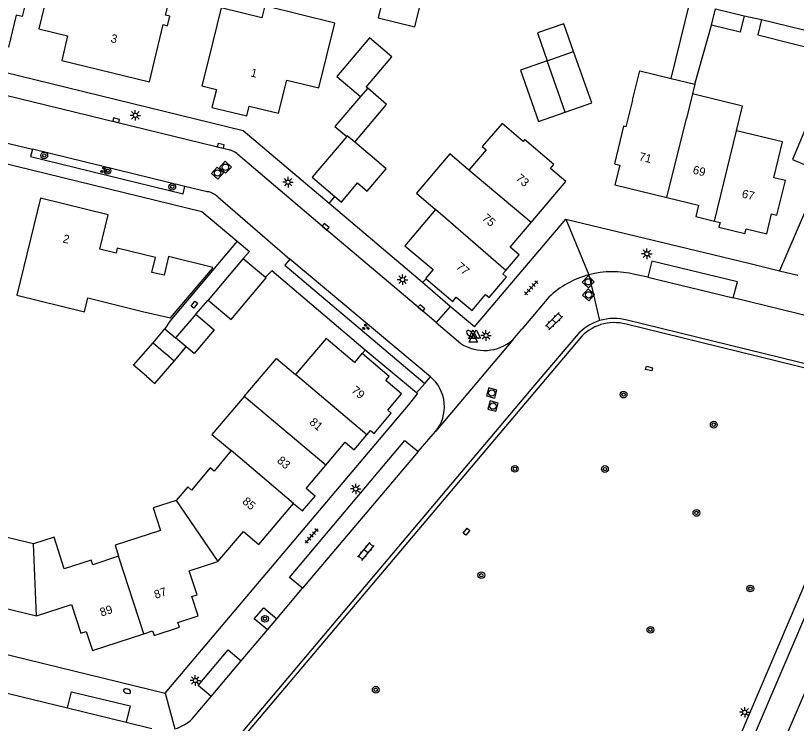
# Model space of a CAD drawing. Extents: x 125000 to 129004, y 397500 to 399008.
# Drawn here: x 126497.3 to 126590.3, y 398421 to 398505.4 of the extents above; entities that cross this region are included whole.
import ezdxf

# ---------------------------------------------------------------- set-up
doc = ezdxf.new("R2010")
doc.units = 0
for name, color, linetype in [('gg-afsc-erfafscheiding', 7, 'Continuous'), ('gg-afsc-hekwerk', 7, 'Continuous'), ('gg-anno-huisnummerreeks BGT', 7, 'Continuous'), ('gg-bbg-bijgebouw', 7, 'Continuous'), ('gg-bbg-gedigitaliseerde bebouwing', 7, 'Continuous'), ('gg-bbg-gedigitaliseerde bijgebouw', 7, 'Continuous'), ('gg-bbg-hoofdgebouw', 7, 'Continuous'), ('gg-bbg-luifel en loopbrug', 7, 'Continuous'), ('gg-bbg-tussenscheiding', 7, 'Continuous'), ('gg-knt-verharding', 7, 'Continuous'), ('gg-knt-verharding nz', 7, 'Continuous'), ('gt-grn-groengrens', 7, 'Continuous'), ('gt-grn-weggrens', 7, 'Continuous'), ('gt-symb-boom', 7, 'Continuous'), ('gt-symb-brandkraan', 7, 'Continuous'), ('gt-symb-groenvak', 7, 'Continuous'), ('gt-symb-klinker verharding', 7, 'Continuous'), ('gt-symb-kolk', 7, 'Continuous'), ('gt-symb-kolk center center', 7, 'Continuous'), ('gt-symb-lichtmast', 7, 'Continuous'), ('gt-symb-rioolschacht', 7, 'Continuous'), ('gt-symb-tegel verharding', 7, 'Continuous'), ('gt-symb-waterafsluiter', 7, 'Continuous')]:
    doc.layers.add(name, color=color, linetype=linetype)

# ---------------------------------------------------------------- blocks, each defined once
blk = doc.blocks.new('gt0-BOOM')
at = {"layer": 'gt-symb-boom'}
for radius in [0.4, 0.2]:
    blk.add_circle((0, 0), radius, dxfattribs=at)
blk = doc.blocks.new('gt0-LMAST')
at = {"layer": 'gt-symb-lichtmast'}
for p, q in [((-0.182, 0.173), (-0.447, 0.438)), ((-0.005, 0.246), (-0.005, 0.621)), ((0.172, 0.173), (0.437, 0.438)), ((-0.255, -0.004), (-0.63, -0.004)), ((-0.182, -0.181), (-0.447, -0.446)), ((-0.005, -0.254), (-0.005, -0.629)), ((0.437, -0.446), (0.172, -0.181)), ((0.245, -0.004), (0.62, -0.004))]:
    blk.add_line(p, q, dxfattribs=at)
blk.add_circle((-0.005, -0.004), 0.25, dxfattribs=at)
blk = doc.blocks.new('gt0-KOLKCC')
at = {"layer": 'gt-symb-kolk center center'}
blk.add_lwpolyline([(-0.375, 0.2), (0.375, 0.2), (0.375, -0.2), (-0.375, -0.2)], close=True, dxfattribs=at)
blk = doc.blocks.new('gt0-BR')
at = {"layer": 'gt-symb-brandkraan'}
for centre, radius, start, end in [((-0.244, 0), 0.206, 107.56694, 252.43307), ((0.599, -2.664), 3, 106.89205, 107.56694), ((0, -0.691), 0.938, 73.10799, 106.89205), ((-0.599, -2.664), 3, 72.43309, 73.10799), ((0.244, 0), 0.206, 287.56695, 72.43309), ((0.599, 2.664), 3, 252.43307, 253.10797), ((0, 0.691), 0.938, 253.10797, 286.89206), ((-0.599, 2.664), 3, 286.89206, 287.56695)]:
    blk.add_arc(centre, radius, start, end, dxfattribs=at)
blk = doc.blocks.new('gt0-WAFSL')
at = {"layer": 'gt-symb-waterafsluiter'}
for p, q in [((-0.5, -0.333), (0, 0.667)), ((0, 0.667), (0.5, -0.333)), ((0.5, -0.333), (-0.5, -0.333))]:
    blk.add_line(p, q, dxfattribs=at)
blk = doc.blocks.new('gt0-RS')
at = {"layer": 'gt-symb-rioolschacht'}
blk.add_lwpolyline([(-0.5, -0.5), (0.5, -0.5), (0.5, 0.5), (-0.5, 0.5)], close=True, dxfattribs=at)
blk.add_circle((0, 0), 0.375, dxfattribs=at)
blk = doc.blocks.new('gt0-KL1')
at = {"layer": 'gt-symb-klinker verharding'}
for p, q in [((-1.15, 0.3), (1.15, 0.3)), ((-1, -0.3), (-1, 0.3)), ((-0.5, 0.3), (-0.5, 0.45)), ((0, -0.3), (0, 0.3)), ((0.5, 0.3), (0.5, 0.45)), ((1, -0.3), (1, 0.3)), ((-1.15, -0.3), (1.15, -0.3)), ((-0.5, -0.45), (-0.5, -0.3)), ((0.5, -0.45), (0.5, -0.3))]:
    blk.add_line(p, q, dxfattribs=at)
blk = doc.blocks.new('gt0-GRVAK')
at = {"layer": 'gt-symb-groenvak'}
for p, q in [((-0.11, 0.189), (-0.228, 0.24)), ((-0.182, 0.153), (0.088, 0.153)), ((-0.091, 0.211), (-0.156, 0.322)), ((-0.047, 0.214), (-0.047, 0.393)), ((-0.004, 0.211), (0.061, 0.322)), ((0.015, 0.189), (0.133, 0.24)), ((0.262, -0.052), (0.197, 0.059)), ((0.305, -0.049), (0.305, 0.13)), ((0.349, -0.052), (0.414, 0.059)), ((-0.245, -0.228), (-0.363, -0.177)), ((-0.318, -0.264), (-0.047, -0.264)), ((-0.226, -0.206), (-0.291, -0.095)), ((-0.183, -0.203), (-0.183, -0.024)), ((-0.139, -0.206), (-0.074, -0.095)), ((-0.12, -0.228), (-0.002, -0.177)), ((0.243, -0.074), (0.125, -0.023)), ((0.17, -0.11), (0.441, -0.11)), ((0.368, -0.074), (0.486, -0.023))]:
    blk.add_line(p, q, dxfattribs=at)
blk = doc.blocks.new('gt0-KOLK')
at = {"layer": 'gt-symb-kolk'}
blk.add_lwpolyline([(0, 0), (0.375, 0), (0.375, 0.4), (-0.375, 0.4), (-0.375, 0), (0, 0)], dxfattribs=at)
blk = doc.blocks.new('gt0-TEG1')
at = {"layer": 'gt-symb-tegel verharding'}
for p, q in [((-1.125, 0), (1.125, 0)), ((-0.9, -0.25), (-0.9, 0.25)), ((-0.45, -0.25), (-0.45, 0.25)), ((0, -0.25), (0, 0.25)), ((0.45, -0.25), (0.45, 0.25)), ((0.9, -0.25), (0.9, 0.25))]:
    blk.add_line(p, q, dxfattribs=at)

msp = doc.modelspace()

# ---------------------------------------------------------------- linework, layer by layer
at = {"layer": 'gg-afsc-erfafscheiding'}
for p, q in [((126584.054, 398505.352), (126586.103, 398504.899)), ((126586.103, 398504.899), (126599.714, 398501.597)), ((126518.741, 398469.781), (126520.206, 398471.478))]:
    msp.add_line(p, q, dxfattribs=at)
msp.add_lwpolyline([(126586.103, 398504.899), (126585.666, 398503.083), (126598.91, 398499.769)], dxfattribs=at)
at = {"layer": 'gg-afsc-hekwerk'}
for p, q in [((126598.91, 398499.769), (126588.248, 398474.98)), ((126534.627, 398482.986), (126535.311, 398483.808)), ((126545.745, 398473.581), (126534.627, 398482.986)), ((126545.745, 398473.581), (126546.167, 398473.995)), ((126538.928, 398465.529), (126538.562, 398465.098))]:
    msp.add_line(p, q, dxfattribs=at)
msp.add_lwpolyline([(126538.928, 398465.529), (126527.802, 398474.967), (126527.029, 398474.195)], dxfattribs=at)
at = {"layer": 'gg-bbg-bijgebouw'}
for p, q in [((126580.156, 398504.24), (126580.636, 398506.201)), ((126580.636, 398506.201), (126584.054, 398505.352)), ((126524.386, 398476.427), (126520.206, 398471.478)), ((126524.386, 398476.427), (126527.029, 398474.195)), ((126518.741, 398469.781), (126516.341, 398466.964)), ((126511.313, 398463.717), (126513.642, 398466.398))]:
    msp.add_line(p, q, dxfattribs=at)
for points in [[(126584.054, 398505.352), (126583.57, 398503.405), (126580.156, 398504.24)], [(126539.208, 398496.714), (126539.042, 398496.855), (126542.085, 398500.45), (126539.413, 398502.711), (126535.537, 398498.131), (126538.346, 398495.754)], [(126562.716, 398493.883), (126565.885, 398494.999), (126563.732, 398501.113)], [(126560.582, 398500.003), (126557.392, 398498.88), (126559.546, 398492.766), (126562.716, 398493.883)], [(126537.669, 398490.31), (126541.47, 398494.801), (126539.208, 398496.714)], [(126538.346, 398495.754), (126535.316, 398492.174), (126536.717, 398490.988)], [(126589.786, 398488.238), (126593.078, 398486.837), (126595.603, 398492.772), (126592.319, 398494.191), (126589.786, 398488.238)], [(126536.717, 398490.988), (126532.584, 398486.126), (126535.311, 398483.808)], [(126520.206, 398471.478), (126522.943, 398469.167), (126527.122, 398474.116), (126527.029, 398474.195)]]:
    msp.add_lwpolyline(points, dxfattribs=at)
at = {"layer": 'gg-bbg-gedigitaliseerde bebouwing'}
for p, q in [((126575.359, 398497.887), (126578.162, 398497.197)), ((126578.162, 398497.197), (126577.878, 398496.046))]:
    msp.add_line(p, q, dxfattribs=at)
msp.add_lwpolyline([(126570.753, 398495.319), (126571.613, 398498.81), (126575.359, 398497.887)], dxfattribs=at)
at = {"layer": 'gg-bbg-gedigitaliseerde bijgebouw'}
for p, q in [((126560.582, 398500.003), (126563.732, 398501.113)), ((126539.509, 398488.746), (126537.669, 398490.31)), ((126513.642, 398466.398), (126515.174, 398465.067)), ((126517.608, 398465.894), (126516.341, 398466.964)), ((126516.157, 398464.217), (126515.174, 398465.067)), ((126512.861, 398462.393), (126511.313, 398463.717))]:
    msp.add_line(p, q, dxfattribs=at)
for points in [[(126535.311, 398483.808), (126536.073, 398483.16), (126538.016, 398485.446), (126539.159, 398484.474), (126541.414, 398487.127), (126539.509, 398488.746)], [(126518.741, 398469.781), (126520.922, 398467.939), (126518.534, 398465.112), (126517.608, 398465.894)], [(126512.861, 398462.393), (126513.854, 398461.554), (126516.157, 398464.217)]]:
    msp.add_lwpolyline(points, dxfattribs=at)
at = {"layer": 'gg-bbg-hoofdgebouw'}
for points in [[(126500.029, 398503.81), (126503.476, 398502.98), (126502.777, 398500.038), (126513.21, 398497.498), (126514.852, 398504.303), (126515.381, 398504.174), (126515.651, 398505.294), (126515.126, 398505.421), (126515.747, 398507.954), (126505.626, 398510.436), (126506.682, 398514.728), (126502.915, 398515.655), (126500.029, 398503.81)], [(126499.181, 398512.968), (126498.369, 398509.632), (126499.094, 398509.456), (126498.075, 398505.269), (126497.35, 398505.446), (126496.422, 398501.636), (126493.858, 398502.241), (126493.571, 398501.094), (126490.253, 398501.902), (126490.509, 398503.069), (126489.646, 398503.266), (126490.436, 398506.568), (126489.462, 398506.831)], [(126520.194, 398500), (126519.453, 398497.003), (126521.2, 398496.571), (126520.646, 398494.436), (126524.803, 398493.418), (126525.086, 398494.574), (126528.576, 398493.736), (126529.565, 398497.702), (126533.376, 398496.752), (126535.303, 398504.481), (126526.974, 398506.558), (126526.612, 398505.106), (126521.756, 398506.317), (126520.194, 398500)], [(126583.153, 398491.666), (126583.866, 398494.58), (126577.878, 398496.046)], [(126570.753, 398495.319), (126569.957, 398492.119), (126569.685, 398492.185), (126568.6, 398487.705), (126569.23, 398487.556), (126568.659, 398485.228), (126574.855, 398483.703)], [(126558.678, 398480.717), (126562.803, 398485.599), (126560.977, 398487.142), (126561.397, 398487.638), (126557.902, 398490.602), (126557.715, 398490.382), (126555.213, 398492.503), (126552.862, 398489.79), (126553.315, 398489.397), (126551.272, 398486.975)], [(126580.526, 398480.892), (126581.184, 398480.732), (126581.043, 398480.185), (126584.128, 398479.424), (126584.265, 398479.977), (126586.731, 398479.377), (126587.31, 398481.757), (126587.942, 398481.604), (126588.952, 398485.724), (126587.585, 398486.059), (126588.63, 398490.324), (126583.153, 398491.666)], [(126551.272, 398486.975), (126548.983, 398488.914), (126545.004, 398484.217), (126547.287, 398482.273)], [(126513.514, 398474.769), (126513.953, 398476.554), (126509.391, 398477.663), (126509.24, 398477.051), (126507.298, 398477.532), (126508.314, 398481.638), (126500.233, 398483.636), (126497.409, 398472.062)], [(126574.855, 398483.703), (126578.6, 398482.782), (126578.276, 398481.441), (126580.526, 398480.892)], [(126547.287, 398482.273), (126543.643, 398477.963), (126546.998, 398475.125), (126546.095, 398474.055), (126546.167, 398473.995)], [(126555.658, 398475.014), (126557.259, 398476.86), (126556.187, 398477.769), (126558.678, 398480.717)], [(126512.374, 398470.135), (126515.741, 398469.356), (126520.733, 398475.256), (126520.769, 398475.367), (126515.496, 398476.686), (126514.962, 398474.461), (126513.514, 398474.769)], [(126546.167, 398473.995), (126549.351, 398471.308), (126549.767, 398471.81), (126551.634, 398470.231), (126553.259, 398472.157), (126553.696, 398471.792), (126555.726, 398474.221), (126555.295, 398474.595), (126555.658, 398475.014)], [(126497.409, 398472.062), (126505.483, 398470.092), (126505.886, 398471.731), (126512.374, 398470.135)], [(126538.562, 398465.098), (126538.531, 398465.124), (126537.629, 398464.053), (126534.278, 398466.891), (126530.614, 398462.594)], [(126524.498, 398459.995), (126528.337, 398464.519), (126530.614, 398462.594)], [(126539.102, 398455.434), (126539.539, 398455.953), (126539.975, 398455.585), (126542.026, 398458.016), (126541.599, 398458.371), (126543.226, 398460.312), (126541.37, 398461.891), (126541.783, 398462.385), (126538.562, 398465.098)], [(126524.498, 398459.995), (126520.659, 398455.47), (126522.959, 398453.541)], [(126534.223, 398451.79), (126536.544, 398454.542), (126537.598, 398453.652), (126539.102, 398455.434)], [(126522.959, 398453.541), (126520.922, 398451.085), (126520.465, 398451.474), (126518.222, 398448.838), (126517.801, 398449.208), (126516.397, 398447.611)], [(126530.392, 398447.25), (126531.454, 398446.354), (126532.95, 398448.127), (126531.888, 398449.023), (126534.223, 398451.79)], [(126516.397, 398447.611), (126513.651, 398446.716), (126514.527, 398444.029), (126509.121, 398442.262), (126509.541, 398440.949)], [(126521.368, 398440.32), (126524.419, 398443.911), (126526.233, 398442.358), (126530.392, 398447.25)], [(126499.423, 398442.451), (126495.931, 398443.276), (126495.699, 398442.339), (126490.554, 398443.574)], [(126509.541, 398440.949), (126506.468, 398439.933), (126506.284, 398440.504), (126503.053, 398439.464), (126501.868, 398443.222), (126499.423, 398442.451)], [(126512.551, 398431.722), (126513.599, 398432.064), (126513.771, 398431.524), (126516.79, 398432.519), (126516.612, 398433.06), (126519.02, 398433.843), (126518.266, 398436.164), (126518.884, 398436.364), (126517.96, 398439.208), (126521.368, 398440.32)], [(126487.936, 398432.811), (126488.585, 398432.653), (126488.45, 398432.099), (126491.527, 398431.35), (126491.679, 398431.905), (126494.136, 398431.311), (126494.73, 398433.654), (126495.362, 398433.502), (126495.682, 398434.829), (126499.761, 398433.837)], [(126499.761, 398433.837), (126503.95, 398435.217), (126505.063, 398431.804), (126505.681, 398432.006), (126506.425, 398429.724), (126512.551, 398431.722)]]:
    msp.add_lwpolyline(points, dxfattribs=at)
at = {"layer": 'gg-bbg-luifel en loopbrug'}
for p, q in [((126575.359, 398497.887), (126577.591, 398506.943)), ((126578.162, 398497.197), (126580.156, 398504.24)), ((126513.642, 398466.398), (126515.058, 398468.034)), ((126515.058, 398468.034), (126516.341, 398466.964)), ((126516.157, 398464.217), (126517.608, 398465.894))]:
    msp.add_line(p, q, dxfattribs=at)
for points in [[(126547.096, 398513.256), (126542.725, 398514.328), (126540.463, 398505.101), (126544.833, 398504.029), (126546.024, 398508.885)], [(126563.732, 398501.113), (126562.569, 398504.414), (126559.419, 398503.305), (126560.582, 398500.003)]]:
    msp.add_lwpolyline(points, dxfattribs=at)
at = {"layer": 'gg-bbg-tussenscheiding'}
for p, q in [((126562.716, 398493.883), (126560.582, 398500.003)), ((126577.878, 398496.046), (126577.173, 398493.125)), ((126574.855, 398483.703), (126577.173, 398493.125)), ((126580.526, 398480.892), (126583.153, 398491.666)), ((126558.678, 398480.717), (126551.272, 398486.975)), ((126555.658, 398475.014), (126547.287, 398482.273)), ((126539.102, 398455.434), (126530.614, 398462.594)), ((126534.223, 398451.79), (126524.498, 398459.995)), ((126530.392, 398447.25), (126522.959, 398453.541)), ((126516.397, 398447.611), (126521.368, 398440.32)), ((126499.761, 398433.837), (126499.423, 398442.451)), ((126512.551, 398431.722), (126509.541, 398440.949))]:
    msp.add_line(p, q, dxfattribs=at)
for points in [[(126539.208, 398496.714), (126538.369, 398495.735), (126538.346, 398495.754)], [(126537.669, 398490.31), (126536.778, 398491.058), (126536.717, 398490.988)]]:
    msp.add_lwpolyline(points, dxfattribs=at)
at = {"layer": 'gg-knt-verharding'}
for p, q in [((126517.434, 398485.017), (126499.287, 398489.462)), ((126551.945, 398468.294), (126562.804, 398481.127)), ((126523.671, 398478.485), (126515.662, 398468.983)), ((126546.675, 398462.337), (126529.929, 398476.347)), ((126572.562, 398474.199), (126571.019, 398474.541)), ((126588.248, 398474.98), (126590.456, 398474.436)), ((126549.047, 398470.705), (126545.745, 398473.581)), ((126560.788, 398471.846), (126557.568, 398468.008)), ((126610.123, 398465.024), (126582.743, 398471.735)), ((126549.047, 398470.705), (126547.383, 398468.814)), ((126551.945, 398468.294), (126549.047, 398470.705)), ((126515.662, 398468.983), (126515.058, 398468.034)), ((126601.31, 398461.434), (126570.118, 398469.079)), ((126547.383, 398468.814), (126550.298, 398466.303)), ((126556.485, 398466.724), (126557.568, 398468.008)), ((126601.12, 398460.966), (126569.984, 398468.597)), ((126564.09, 398467.214), (126559.522, 398461.842)), ((126564.471, 398466.89), (126523.085, 398417.888)), ((126545.031, 398460.416), (126538.928, 398465.529)), ((126559.522, 398461.842), (126522.703, 398418.21)), ((126545.031, 398460.416), (126546.006, 398461.555)), ((126546.006, 398461.555), (126546.675, 398462.337)), ((126545.21, 398453.433), (126547.28, 398455.813)), ((126577.084, 398400.485), (126596.574, 398446.168)), ((126528.384, 398433.497), (126531.462, 398437.138)), ((126474.689, 398434.517), (126515.08, 398424.64)), ((126527.26, 398432.168), (126528.384, 398433.497)), ((126524.142, 398428.48), (126527.26, 398432.168)), ((126494.232, 398425.132), (126503.479, 398422.878)), ((126518.557, 398421.853), (126520.556, 398424.239)), ((126510.433, 398421.177), (126513.489, 398420.423))]:
    msp.add_line(p, q, dxfattribs=at)
for points in [[(126534.627, 398482.986), (126524.37, 398491.638), (126387.926, 398525.085), (126386.968, 398525.335)], [(126384.443, 398515.102), (126397.312, 398511.963), (126486.151, 398490.174), (126519.449, 398482.042), (126523.671, 398478.485)], [(126499.287, 398489.462), (126499.056, 398488.581), (126517.234, 398484.138), (126517.434, 398485.017)], [(126562.804, 398481.127), (126584.587, 398475.882), (126588.248, 398474.98)], [(126523.671, 398478.485), (126525.124, 398477.26), (126524.386, 398476.427)], [(126529.929, 398476.347), (126529.33, 398475.657), (126546.006, 398461.555)], [(126582.743, 398471.735), (126583.236, 398473.642), (126573.062, 398476.119), (126572.562, 398474.199)], [(126601.12, 398460.966), (126599.647, 398457.338), (126576.621, 398403.326), (126576.529, 398403.367)], [(126515.08, 398424.64), (126544.068, 398458.967), (126545.156, 398460.311), (126545.031, 398460.416)], [(126531.462, 398437.138), (126529.892, 398438.424), (126543.634, 398454.735), (126545.21, 398453.433)], [(126527.26, 398432.168), (126525.708, 398433.48), (126526.834, 398434.807), (126528.384, 398433.497)], [(126520.556, 398424.239), (126519.013, 398425.55), (126522.612, 398429.794), (126524.142, 398428.48)], [(126503.479, 398422.878), (126503.931, 398424.813), (126510.939, 398423.124), (126510.433, 398421.177)]]:
    msp.add_lwpolyline(points, dxfattribs=at)
for centre, radius, start, end in [((126568.389, 398463.757), 11.1, 104.75616, 133.22049), ((126568.389, 398463.77), 11.087, 76.27812, 104.7718), ((126568.557, 398463.458), 5.836, 107.21444, 139.94343), ((126568.552, 398463.449), 5.844, 74.46065, 107.14242), ((126568.554, 398463.462), 5.332, 107.19672, 139.98276), ((126568.553, 398463.456), 5.337, 74.44213, 107.15884), ((126553.109, 398470.672), 5.195, 237.24798, 310.5375), ((126543.723, 398458.773), 4.627, 320.22956, 50.36673), ((126514.937, 398424.998), 4.796, 285.71765, 319.01365)]:
    msp.add_arc(centre, radius, start, end, dxfattribs=at)
at = {"layer": 'gg-knt-verharding nz'}
for p, q in [((126492.151, 398491.188), (126499.287, 398489.462)), ((126520.103, 398484.397), (126517.434, 398485.017)), ((126521.35, 398483.77), (126529.929, 398476.347)), ((126572.562, 398474.199), (126582.743, 398471.735)), ((126545.21, 398453.433), (126531.462, 398437.138)), ((126520.556, 398424.239), (126524.142, 398428.48)), ((126503.479, 398422.878), (126510.433, 398421.177))]:
    msp.add_line(p, q, dxfattribs=at)
for points in [[(126388.129, 398522.392), (126405.708, 398518.092), (126433.707, 398511.188), (126463.681, 398503.845), (126479.173, 398500.034), (126522.795, 398489.385)], [(126547.383, 398468.814), (126545.48, 398470.384), (126534.068, 398480.046), (126524.031, 398488.601)]]:
    msp.add_lwpolyline(points, dxfattribs=at)
for centre, radius, start, end in [((126521.538, 398486.038), 3.576, 45.80215, 69.4236), ((126519.86, 398482.359), 2.052, 43.42525, 83.18764)]:
    msp.add_arc(centre, radius, start, end, dxfattribs=at)
at = {"layer": 'gt-grn-groengrens'}
msp.add_line((126600.08, 398445.301), (126580.484, 398399.633), dxfattribs=at)
at = {"layer": 'gt-grn-weggrens'}
for p, q in [((126562.804, 398481.127), (126565.562, 398474.491)), ((126565.562, 398474.491), (126566.83, 398469.033)), ((126556.485, 398466.724), (126547.28, 398455.813)), ((126515.08, 398424.64), (126516.236, 398420.382))]:
    msp.add_line(p, q, dxfattribs=at)

# ---------------------------------------------------------------- block references
at = {"layer": 'gt-symb-boom'}
for p in [(126500.691, 398488.723), (126508.224, 398486.89), (126515.938, 398484.978), (126569.686, 398460.219), (126580.422, 398456.634), (126556.741, 398451.369), (126567.463, 398451.349), (126578.359, 398446.116), (126552.743, 398438.697), (126584.78, 398437.108), (126526.978, 398433.5), (126572.879, 398432.194), (126540.171, 398425.048)]:
    msp.add_blockref('gt0-BOOM', p, dxfattribs=at)
at = {"layer": 'gt-symb-brandkraan'}
for p, rotation in [((126551.363, 398467.492), 141.82346239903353), ((126510.548, 398424.886), 163.79481462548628)]:
    msp.add_blockref('gt0-BR', p, dxfattribs=dict(at, rotation=rotation))
at = {"layer": 'gt-symb-groenvak'}
for p, rotation in [((126507.764, 398486.948), -13.411071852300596), ((126538.949, 398468.241), -13.411071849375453)]:
    msp.add_blockref('gt0-GRVAK', p, dxfattribs=dict(at, rotation=rotation))
at = {"layer": 'gt-symb-klinker verharding'}
for p, rotation in [((126561.405, 398468.962), 44.675840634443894), ((126539.012, 398441.54), 50.39235366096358)]:
    msp.add_blockref('gt0-KL1', p, dxfattribs=dict(at, rotation=rotation))
at = {"layer": 'gt-symb-kolk'}
for p, rotation in [((126509.21, 398492.709), -13.71646932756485), ((126521.659, 398489.668), -13.716469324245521), ((126534.068, 398480.046), -40.2531852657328), ((126545.48, 398470.384), -39.519314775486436)]:
    msp.add_blockref('gt0-KOLK', p, dxfattribs=dict(at, rotation=rotation))
at = {"layer": 'gt-symb-kolk center center'}
for p, rotation in [((126518.57, 398470.936), 51.97920786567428), ((126572.72, 398463.314), -13.772145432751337), ((126550.975, 398443.864), -129.0355128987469)]:
    msp.add_blockref('gt0-KOLKCC', p, dxfattribs=dict(at, rotation=rotation))
at = {"layer": 'gt-symb-lichtmast'}
for p in [(126511.541, 398493.495), (126529.73, 398485.534), (126572.467, 398477.001), (126543.37, 398473.912), (126553.305, 398467.256), (126537.792, 398448.977), (126518.683, 398426.154), (126584.115, 398422.366)]:
    msp.add_blockref('gt0-LMAST', p, dxfattribs=at)
at = {"layer": 'gt-symb-rioolschacht'}
for p, rotation in [((126522.27, 398487.311), 136.62038199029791), ((126521.325, 398486.613), 138.08093588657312), ((126565.475, 398473.652), -133.37961800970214), ((126565.517, 398472.098), -131.55261315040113), ((126553.989, 398460.399), -15.481185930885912), ((126554.141, 398458.843), -15.481185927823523)]:
    msp.add_blockref('gt0-RS', p, dxfattribs=dict(at, rotation=rotation))
at = {"layer": 'gt-symb-tegel verharding'}
for p, rotation in [((126558.675, 398472.949), -132.6899577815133), ((126532.53, 398443.372), 49.82757657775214)]:
    msp.add_blockref('gt0-TEG1', p, dxfattribs=dict(at, rotation=rotation))
at = {"layer": 'gt-symb-waterafsluiter'}
for p in [(126551.743, 398467.253), (126551.776, 398466.791), (126552.127, 398467.271)]:
    msp.add_blockref('gt0-WAFSL', p, dxfattribs=at)

# ---------------------------------------------------------------- texts
at = {"layer": 'gg-anno-huisnummerreeks BGT'}
for s, rotation, p in [('3', 346.3, (126508.533, 398502.239)), ('1', 346.5, (126525.197, 398498.147)), ('71', 346.2, (126571.446, 398488.145)), ('73', 319.8, (126556.775, 398485.866)), ('69', 346.2, (126577.859, 398486.567)), ('67', 346.3, (126583.703, 398483.718)), ('75', 319.8, (126552.764, 398481.119)), ('2', 346.1, (126502.822, 398478.361)), ('77', 319.9, (126549.669, 398475.315)), ('79', 319.8, (126537.193, 398460.574)), ('81', 319.8, (126532.194, 398456.794)), ('83', 319.8, (126528.335, 398452.219)), ('85', 319.6, (126524.205, 398447.349)), ('87', 18.2, (126513.957, 398435.865)), ('89', 18.1, (126507.509, 398433.759))]:
    msp.add_text(s, height=1, rotation=rotation, dxfattribs=at).set_placement(p)

doc.saveas('drawing.dxf')
